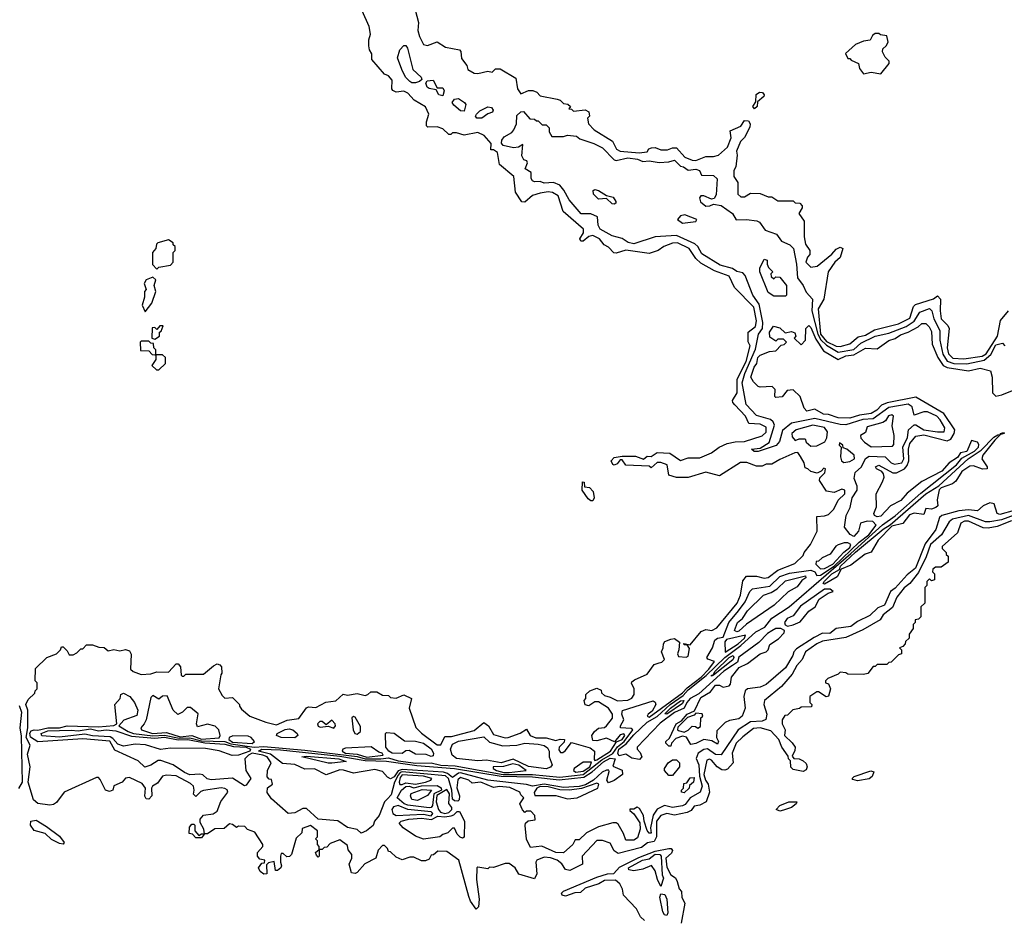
# Model space of a CAD drawing. Extents: x 2737310 to 2869991, y 870230 to 1012730.
# Tile 412 of 479: x 2765301 to 2770359, y 980487 to 985100. Entities that reach past the tile are written whole.
import ezdxf

# ---------------------------------------------------------------- set-up
doc = ezdxf.new("R2010")
doc.units = 0

msp = doc.modelspace()

# ---------------------------------------------------------------- linework, layer by layer
at = {"layer": '0CON02XD'}
for points in [[(2767313.3, 985225), (2767348.8, 985085), (2767346.2, 985045), (2767354.1, 985014.1), (2767375, 984972.5), (2767395, 984967.5), (2767445, 984986.7), (2767488.3, 984958.3), (2767560, 984945), (2767566.4, 984936.4), (2767571.3, 984901.3), (2767597.5, 984865), (2767602.5, 984845), (2767635.9, 984825.9), (2767655, 984824.2), (2767705, 984836.2), (2767728.8, 984831.2), (2767745, 984847.5), (2767768.3, 984848.3), (2767849.3, 984799.3), (2767857.5, 984745), (2767875, 984720), (2767915, 984736.7), (2767937, 984737), (2767958.3, 984728.3), (2767975, 984710), (2768061.7, 984691.7), (2768077, 984687), (2768095, 984670), (2768117, 984667), (2768130, 984655), (2768121.7, 984641.7), (2768135, 984640), (2768145, 984630), (2768205, 984636.7), (2768225, 984627.5), (2768227.5, 984605), (2768217.5, 984595), (2768222.5, 984565), (2768252.5, 984535), (2768345.9, 984475.9), (2768366.7, 984435), (2768385.8, 984425.8), (2768483.6, 984416.4), (2768525, 984422.5), (2768533.6, 984436.4), (2768547, 984443), (2768565, 984443.3), (2768595, 984431.2), (2768628.3, 984431.7), (2768655, 984442.5), (2768675, 984442.5), (2768717.5, 984395), (2768755, 984378.8), (2768775, 984376.7), (2768825, 984397.5), (2768865, 984397.5), (2768890, 984405), (2768937.5, 984445), (2768956.1, 984493.9), (2768950.7, 984529.3), (2769005, 984553.3), (2769025, 984583.3), (2769045, 984580), (2769053.8, 984565), (2769051.7, 984548.3), (2769024.2, 984495.8), (2769003.8, 984475), (2768983.3, 984425), (2768986.7, 984405), (2768980, 984345), (2768970, 984325), (2768970, 984295), (2768990, 984265), (2768990, 984205), (2769005, 984190), (2769025, 984190), (2769055, 984210), (2769105, 984207.5), (2769145, 984190), (2769165, 984190), (2769195, 984170), (2769275, 984170), (2769285, 984160), (2769308.3, 984158.3), (2769320, 984145), (2769320, 984135), (2769302.5, 984105), (2769330, 984065), (2769330, 983985), (2769338.3, 983948.3), (2769360, 983915), (2769360, 983895), (2769348.3, 983881.7), (2769340, 983855), (2769365, 983830), (2769397.5, 983835), (2769473, 983897), (2769495, 983922.5), (2769515, 983932.5), (2769530, 983925), (2769515, 983880), (2769487.5, 983855), (2769453.3, 983805), (2769431.2, 983665), (2769402.5, 983615), (2769414.7, 983485), (2769445, 983447.3), (2769495, 983424.3), (2769515, 983422.5), (2769565, 983436.2), (2769608.8, 983471.2), (2769645, 983480.8), (2769692.7, 983507.3), (2769815, 983539.2), (2769872.7, 983567.3), (2769892.9, 983627.1), (2769902.5, 983637.5), (2769995, 983666.2), (2770015, 983682.5), (2770031.2, 983665), (2770028.8, 983605), (2770034, 983565), (2770069.5, 983529.5), (2770076.2, 983515), (2770065.8, 983415), (2770071.4, 983385), (2770095, 983363.1), (2770150.6, 983359.4), (2770245, 983371.9), (2770265, 983384.2), (2770324.5, 983475.5), (2770338.6, 983555), (2770380, 983605)], [(2766686.7, 980803.3), (2766673, 980803), (2766655, 980820), (2766645, 980820), (2766640, 980805), (2766640, 980775), (2766646.7, 980756.7), (2766642.5, 980745), (2766625, 980732.5), (2766615, 980732.5), (2766608.3, 980778.3), (2766578.3, 980771.7), (2766568.3, 980761.7), (2766570, 980715), (2766555, 980712.5), (2766537, 980727), (2766527.5, 980745), (2766545, 980770), (2766558.3, 980771.7), (2766560, 980785), (2766535, 980790), (2766522.5, 980805), (2766522.5, 980825), (2766550, 980855), (2766550, 980865), (2766508.3, 980928.3), (2766471.7, 980941.7), (2766458.3, 980958.3), (2766425, 980960), (2766415, 980952.5), (2766395, 980967.5), (2766378.3, 980971.7), (2766351.7, 980948.3), (2766303.3, 980946.7), (2766265, 980920), (2766250, 980920), (2766235, 980900), (2766205, 980900), (2766188.3, 980918.3), (2766171.7, 980921.7), (2766172.5, 980955), (2766185, 980970), (2766195, 980970), (2766200, 980965), (2766200, 980935), (2766221.7, 980911.7), (2766235, 980920), (2766250, 980920), (2766247.5, 980945), (2766228.3, 980978.3), (2766227.5, 980995), (2766245, 981016.7), (2766295, 981023.3), (2766315, 981037.5), (2766334, 981086), (2766370, 981135), (2766366.4, 981146.4), (2766355, 981153.3), (2766336.1, 981156.1), (2766245, 981143.3), (2766231.7, 981138.3), (2766205, 981112.5), (2766193.6, 981123.6), (2766197.5, 981145), (2766193.3, 981165), (2766178.8, 981178.8), (2766105, 981217.5), (2766055, 981222), (2766033.9, 981216.1), (2766009.3, 981180.7), (2765982.5, 981165), (2765977.5, 981155), (2765980, 981115), (2765965, 981097.5), (2765950, 981100), (2765943, 981113), (2765947.5, 981155), (2765929.5, 981179.5), (2765865, 981208.8), (2765845, 981206.7), (2765826.7, 981185), (2765783.9, 981166.1), (2765780, 981145), (2765761.7, 981138.3), (2765742.5, 981145), (2765715, 981200), (2765705, 981210), (2765695, 981210), (2765530, 981135), (2765489.3, 981080.7), (2765475, 981071.2), (2765455, 981068), (2765395, 981076.7), (2765371.1, 981095), (2765344.1, 981185.9), (2765354.3, 981264.3), (2765340.7, 981329.3), (2765354.2, 981375), (2765334.2, 981415), (2765342.5, 981465), (2765343.3, 981555), (2765333.3, 981585), (2765345, 981610), (2765378.3, 981641.7), (2765380, 981655), (2765390, 981665), (2765390, 981695), (2765380, 981705), (2765381.7, 981768.3), (2765440, 981825), (2765490, 981845), (2765510, 981865), (2765515, 981880), (2765525, 981880), (2765545, 981860), (2765555, 981840), (2765575, 981840), (2765595, 981850), (2765615, 981870), (2765625, 981870), (2765645, 981890), (2765675, 981890), (2765708.3, 981878.3), (2765735, 981876.7), (2765755, 981860), (2765785, 981867.5), (2765815, 981860), (2765845, 981867.5), (2765865, 981860), (2765873, 981843), (2765870, 981765), (2765883.3, 981753.3), (2765925, 981737.5), (2765975, 981742.5), (2766005, 981752.5), (2766065, 981750), (2766105, 981792.5), (2766115, 981792.5), (2766127, 981777), (2766130, 981735), (2766135, 981730), (2766145, 981730), (2766155, 981740), (2766245, 981740), (2766296.4, 981783.6), (2766315, 981792.5), (2766328.3, 981788.3), (2766337, 981777), (2766340, 981745), (2766333.9, 981736.1), (2766322.5, 981665), (2766340.7, 981630.7), (2766355, 981617.5), (2766395, 981620), (2766430, 981585), (2766430, 981575), (2766440.7, 981560.7), (2766482.5, 981525), (2766565, 981493.3), (2766620.7, 981480.7), (2766675, 981503.3), (2766735, 981512.5), (2766775, 981567.5), (2766785, 981572.5), (2766821.7, 981568.3), (2766873.6, 981596.4), (2766925, 981603.3), (2766963, 981637), (2766985, 981632.5), (2767035, 981640), (2767075, 981630), (2767090, 981635), (2767105, 981650), (2767135, 981650), (2767165, 981632.5), (2767195, 981630), (2767205, 981620), (2767235, 981617.5), (2767275, 981633.3), (2767313.3, 981615), (2767301.2, 981565), (2767336.4, 981466.4), (2767365, 981436.7), (2767445, 981376.7), (2767465, 981377.5), (2767485, 981420), (2767519.2, 981420.8), (2767635, 981450), (2767685, 981492.5), (2767710, 981475), (2767735, 981430), (2767795, 981413.8), (2767810, 981415), (2767872.5, 981437.5), (2767905, 981457.5), (2767922.5, 981425), (2767953, 981413), (2768005, 981413.8), (2768055, 981400), (2768077, 981407), (2768100, 981405), (2768098.3, 981391.7), (2768072.5, 981365), (2768070.7, 981350.7), (2768078.3, 981338.3), (2768091.7, 981338.3), (2768103, 981347), (2768135, 981390), (2768231.7, 981361.7), (2768253.3, 981345), (2768252, 981302), (2768255, 981297.5), (2768265, 981300.8), (2768335.8, 981344.2), (2768367.5, 981392.5), (2768395, 981404.5), (2768409.2, 981425), (2768403.9, 981433.9), (2768385, 981428.6), (2768356.7, 981393.3), (2768315, 981411.2), (2768265, 981397.5), (2768245, 981400), (2768240, 981425), (2768253.6, 981446.4), (2768275, 981462.5), (2768305, 981466.7), (2768315.9, 981474.1), (2768346.1, 981513.9), (2768346.7, 981535), (2768325.9, 981565.9), (2768275, 981597.5), (2768255, 981597.5), (2768225, 981577.5), (2768205, 981582.5), (2768200, 981605), (2768210, 981615), (2768210, 981635), (2768230, 981655), (2768265, 981667.5), (2768288.3, 981658.3), (2768290, 981645), (2768305, 981630), (2768335, 981622.5), (2768372.3, 981602.3), (2768425, 981606.7), (2768445, 981617.5), (2768456.7, 981635), (2768457.5, 981665), (2768443, 981693), (2768445, 981700), (2768458.3, 981711.7), (2768525, 981740), (2768560.7, 981789.3), (2768585, 981797.5), (2768598.8, 981801.2), (2768612.5, 981815), (2768597.5, 981855), (2768606.7, 981875), (2768607.5, 981895), (2768615, 981907.5), (2768645, 981920), (2768665, 981922.5), (2768690, 981905), (2768687.5, 981865), (2768680, 981845), (2768685, 981830), (2768725, 981826.7), (2768735, 981832.5), (2768741.7, 981871.7), (2768730, 981890), (2768715, 981890), (2768711.7, 981898.3), (2768745, 981890), (2768801.7, 981958.3), (2768825, 981970), (2768856, 981964), (2768881.7, 981978.3), (2768985.8, 982105), (2769004.1, 982145.9), (2769015, 982220), (2769035, 982242.5), (2769085, 982242.5), (2769125, 982233.3), (2769145, 982236.7), (2769195, 982273.8), (2769282.5, 982307.5), (2769325, 982350), (2769330, 982365), (2769362.5, 982405), (2769397.5, 982475), (2769395, 982550), (2769435, 982552.5), (2769455, 982560), (2769483, 982587), (2769505, 982632.5), (2769538.8, 982665), (2769540, 982685), (2769525, 982690), (2769485, 982673.3), (2769445, 982680), (2769410, 982735), (2769411.7, 982748.3), (2769436.7, 982773.3), (2769440, 982795), (2769431.7, 982798.3), (2769418.3, 982781.7), (2769397.5, 982772.5), (2769365, 982780), (2769350, 982795), (2769335, 982800), (2769330, 982825), (2769311.7, 982858.3), (2769298.3, 982878.3), (2769283, 982877), (2769205, 982842.5), (2769165, 982817.5), (2769135, 982817.5), (2769115, 982807.5), (2769085, 982807.5), (2769036.1, 982826.1), (2769003.6, 982826.4), (2768895, 982757.5), (2768825, 982776.7), (2768735, 982750), (2768675, 982750), (2768635, 982762.5), (2768627.5, 982815), (2768595, 982827.5), (2768575, 982827.5), (2768545, 982800), (2768535, 982807.5), (2768415, 982813.3), (2768395, 982840), (2768385, 982840), (2768370.7, 982819.3), (2768355, 982813.3), (2768347, 982817), (2768340, 982835), (2768355, 982852.5), (2768395, 982860), (2768465, 982860), (2768505, 982843.3), (2768525, 982860), (2768545, 982857.5), (2768575, 982877.5), (2768640, 982875), (2768695, 982837.5), (2768735, 982850), (2768795, 982851.2), (2768855, 982876.2), (2768893.9, 982906.1), (2768935, 982923.8), (2768976.4, 982933.6), (2769025, 982933.8), (2769115, 982963.8), (2769135, 982982.5), (2769135, 983007.5), (2769105, 983023.3), (2769047, 983027), (2769030, 983065), (2768975, 983123.3), (2768963.9, 983133.9), (2768962.5, 983145), (2768986.2, 983185), (2768985.8, 983255), (2769032.5, 983345), (2769052.5, 983425), (2769043, 983447), (2769042.5, 983495), (2769081.2, 983525), (2769085.8, 983554.2), (2769072, 983625), (2768972.5, 983725), (2768945, 983782.5), (2768870.5, 983810.5), (2768799.3, 983849.3), (2768774, 983874), (2768740, 983925), (2768680, 983955), (2768655, 983953.3), (2768610, 983935), (2768580, 983915), (2768535, 983900), (2768415, 983916), (2768365, 983901.2), (2768353.8, 983903.8), (2768325, 983932.5), (2768303.6, 983943.6), (2768280, 983975), (2768245, 983992.5), (2768225, 983987.5), (2768195, 983962.5), (2768183, 983963), (2768177.5, 983975), (2768197.5, 984005), (2768197.5, 984025), (2768092.5, 984115), (2768066.2, 984195), (2768037.5, 984212.5), (2768015, 984216.2), (2767975, 984210), (2767935, 984196.7), (2767895, 984162.5), (2767880, 984165), (2767847.5, 984215), (2767840, 984295), (2767765.9, 984355.9), (2767755, 984417.5), (2767735, 984432.5), (2767721.7, 984431.7), (2767722.5, 984465), (2767686.1, 984506.1), (2767655, 984521.2), (2767585, 984507.5), (2767545, 984520), (2767525, 984520), (2767515, 984510), (2767505, 984510), (2767475, 984540), (2767445, 984550), (2767398.3, 984548.3), (2767390, 984555), (2767390, 984575), (2767402.5, 984615), (2767385, 984652.5), (2767326.7, 984686.7), (2767295, 984722.5), (2767275, 984732.5), (2767235, 984727.5), (2767217, 984737), (2767212.5, 984745), (2767215, 984790), (2767195, 984812.5), (2767175, 984820), (2767110, 984895), (2767110, 984925), (2767097.5, 984945), (2767093.8, 984965), (2767094, 984996), (2767102.5, 985025), (2767096.7, 985065), (2767060, 985145)], [(2769725, 984822.5), (2769767.5, 984875), (2769767, 984887), (2769747, 984907), (2769732.5, 984935), (2769735, 984950), (2769752.5, 984965), (2769762.5, 984985), (2769755, 985017.5), (2769723, 985023), (2769715, 985030), (2769695, 985030), (2769681.7, 985018.3), (2769670, 984995), (2769635, 984990), (2769595, 984972.5), (2769543, 984927), (2769555, 984900), (2769565, 984900), (2769571.7, 984891.7), (2769610, 984875), (2769615, 984850), (2769635, 984822.5), (2769675, 984831.2), (2769725, 984822.5)], [(2767335, 984776.2), (2767315, 984776.7), (2767305, 984783.3), (2767283.3, 984805), (2767263.3, 984845), (2767241.2, 984905), (2767254.3, 984945.7), (2767275, 984967.5), (2767285, 984967.5), (2767293.9, 984953.9), (2767320, 984845), (2767363.3, 984805), (2767366.2, 984793.8), (2767355, 984783.3), (2767335, 984776.2)], [(2767475, 984710), (2767454.1, 984714.1), (2767440, 984740), (2767405, 984746), (2767394.3, 984754.3), (2767388, 984775), (2767394.1, 984785.9), (2767425, 984790), (2767445, 984750), (2767475, 984750), (2767482, 984735), (2767475, 984710)], [(2767585, 984630), (2767565, 984632.5), (2767530.7, 984660.7), (2767522.5, 984675), (2767535, 984692.5), (2767555.8, 984695.8), (2767586.7, 984675), (2767593.3, 984665), (2767585, 984630)], [(2769075, 984642.5), (2769067.5, 984655), (2769081.7, 984678.3), (2769084.1, 984715.9), (2769101.4, 984728.6), (2769116.8, 984726.8), (2769126, 984715), (2769123.8, 984705), (2769091.7, 984678.3), (2769090, 984655), (2769075, 984642.5)], [(2767675, 984593.8), (2767650, 984595), (2767642.5, 984605), (2767647.5, 984615), (2767665, 984632.5), (2767705, 984652.5), (2767725, 984650), (2767732.5, 984635), (2767730, 984625), (2767705, 984617.5), (2767675, 984593.8)], [(2768994, 982065), (2769028.3, 982111.7), (2769051.2, 982165), (2769065, 982178.8), (2769155, 982192), (2769205, 982241.4), (2769255, 982259.4), (2769365, 982274.4), (2769386.2, 982266.2), (2769396.1, 982246.1), (2769415, 982248.1), (2769484.5, 982295), (2769612.5, 982417.5), (2769663.3, 982455), (2769700, 982505), (2769684.1, 982524.1), (2769653.8, 982526.2), (2769620, 982515), (2769610, 982475), (2769585, 982447.5), (2769567, 982457), (2769537.5, 982495), (2769546.7, 982555), (2769567.5, 982595), (2769577.5, 982645), (2769602.5, 982685), (2769602.5, 982705), (2769587.5, 982745), (2769593.3, 982775), (2769626, 982804), (2769645, 982846.7), (2769665, 982860), (2769746.4, 982856.4), (2769777.5, 982825), (2769795, 982818.8), (2769832.5, 982825), (2769842, 982845), (2769837.5, 982905), (2769862, 982955), (2769866.7, 982995), (2769895, 983020), (2769905, 983020), (2769945, 982994.3), (2770016.4, 982983.6), (2770050, 982985), (2770052.5, 983005), (2770030, 983045), (2770012.5, 983065), (2769965, 983087.1), (2769945, 983087.5), (2769895, 983070), (2769885, 983112.5), (2769865, 983125.8), (2769765, 983109.4), (2769685, 983051.4), (2769632.6, 983047.4), (2769545, 983020.8), (2769515, 983022), (2769385, 983052.9), (2769265, 983028.8), (2769219.5, 982990.5), (2769203.3, 982935), (2769186.1, 982913.9), (2769095, 982883.3), (2769073.6, 982883.6), (2769060, 982895), (2769105, 982900), (2769151.2, 982928.8), (2769177.7, 983017.7), (2769171.2, 983035), (2769157, 983047), (2769085, 983068.8), (2769033.3, 983125), (2769011.4, 983235), (2769026.3, 983283.7), (2769081.3, 983408.7), (2769096.2, 983485), (2769116, 983515), (2769119.2, 983545), (2769098.8, 983638.8), (2769066.2, 983685), (2769027, 983787), (2769015, 983800), (2768985, 983806.7), (2768962.3, 983822.3), (2768899.1, 983839.1), (2768805, 983898), (2768784, 983935), (2768768.7, 983948.7), (2768675, 983992), (2768565, 983986), (2768455, 983948.8), (2768426.4, 983956.4), (2768395, 983977.5), (2768345, 983990), (2768283.3, 984025), (2768273.3, 984045), (2768268.3, 984088.3), (2768235, 984102.5), (2768185, 984102.5), (2768123.3, 984175), (2768096.7, 984225), (2768075, 984250), (2768043.6, 984263.6), (2767995, 984261.2), (2767975, 984270), (2767945, 984267.5), (2767935, 984272.5), (2767927.5, 984285), (2767927.5, 984315), (2767897.5, 984335), (2767910, 984365), (2767906, 984376), (2767890.7, 984380.7), (2767880.7, 984400.7), (2767885, 984460), (2767864, 984446), (2767837.7, 984442.3), (2767785, 984454), (2767775.9, 984465.9), (2767778.3, 984481.7), (2767790.5, 984499.5), (2767828.3, 984521.7), (2767840, 984535), (2767852.5, 984565), (2767855, 984607.5), (2767875, 984626.7), (2767889.3, 984629.3), (2767921.7, 984591.7), (2767945, 984590), (2767955, 984580), (2767965, 984580), (2767985, 984560), (2768005, 984560), (2768020, 984545), (2768020, 984525), (2768035, 984500), (2768095, 984500), (2768115, 984507.5), (2768161.7, 984501.7), (2768178.3, 984488.3), (2768250, 984465), (2768295, 984442.5), (2768355, 984380), (2768365, 984376.7), (2768425, 984390), (2768474.1, 984384.1), (2768501.7, 984371.7), (2768535, 984376), (2768585, 984367.5), (2768635, 984370), (2768665, 984378.8), (2768695, 984347.5), (2768710, 984345), (2768735, 984327.5), (2768775, 984333.3), (2768792.5, 984325), (2768802.5, 984302.5), (2768865, 984300), (2768883, 984283), (2768879.4, 984200.6), (2768868, 984182), (2768855, 984178.8), (2768815, 984196.2), (2768800, 984195), (2768792.5, 984185), (2768797.5, 984165), (2768825, 984143.3), (2768846.1, 984143.9), (2768865, 984152.5), (2768905, 984146.7), (2768962.5, 984105), (2768981.7, 984071.7), (2769033.9, 984073.9), (2769087.5, 984067.5), (2769100.5, 984060.5), (2769129.5, 984019.5), (2769188.3, 983998.3), (2769215, 983962.5), (2769257.5, 983945), (2769275.7, 983925.7), (2769290.8, 983845), (2769296.2, 983775), (2769325.7, 983735.7), (2769341.7, 983701.7), (2769373.3, 983665), (2769370, 983605), (2769400.8, 983485), (2769416.6, 983456.6), (2769445, 983428.5), (2769505, 983392.5), (2769585, 983407.1), (2769621.3, 983438.7), (2769695, 983475.8), (2769765, 983490.8), (2769854.5, 983525.5), (2769895, 983552.5), (2769925, 983598.8), (2769975, 983616.7), (2769985.9, 983605.9), (2769996, 983565), (2770028, 983505), (2770028, 983455), (2770042.4, 983382.4), (2770065, 983347.5), (2770100, 983335), (2770167, 983333), (2770255, 983351.4), (2770289.1, 983380.9), (2770315, 983431.4), (2770350, 983440), (2770361.2, 983425)], [(2768355, 984153.3), (2768344.2, 984154.2), (2768315, 984182.5), (2768275, 984178.8), (2768248.8, 984205), (2768246.4, 984223.6), (2768255, 984228.8), (2768275, 984223.8), (2768315, 984197.5), (2768348.8, 984188.8), (2768363, 984167), (2768362.5, 984157.5), (2768355, 984153.3)], [(2768706.1, 984056.1), (2768775, 984063.8), (2768780, 984075), (2768717.7, 984097.7), (2768695, 984093.3), (2768680, 984075), (2768706.1, 984056.1)], [(2766005, 983820), (2766015, 983830), (2766075, 983840), (2766090, 983855), (2766090, 983905), (2766100, 983915), (2766100, 983935), (2766090, 983945), (2766090, 983955), (2766065, 983970), (2766010, 983955), (2766003, 983947), (2766000, 983925), (2765982.5, 983905), (2765983, 983843), (2766005, 983820)], [(2769235, 983680), (2769175, 983680), (2769145, 983700), (2769103.3, 983805), (2769103.3, 983825), (2769125, 983870), (2769140, 983865), (2769140, 983845), (2769148.3, 983828.3), (2769170, 983805), (2769160, 983795), (2769161.7, 983781.7), (2769175, 983770), (2769185, 983780), (2769205, 983777.5), (2769240, 983735), (2769240, 983685), (2769235, 983680)], [(2765945, 983600), (2765980, 983645), (2766000, 983705), (2765992.5, 983735), (2766000, 983765), (2765985, 983777.5), (2765950, 983765), (2765940, 983745), (2765950, 983715), (2765942.5, 983705), (2765942.5, 983675), (2765930, 983635), (2765945, 983600)], [(2765995, 983460), (2766020, 983475), (2766020, 983495), (2766028.3, 983501.7), (2766038.3, 983528.3), (2766021.7, 983528.3), (2766005, 983510), (2765995, 983520), (2765981.7, 983518.3), (2765980, 983465), (2765995, 983460)], [(2768485, 981302.5), (2768445, 981308), (2768415, 981330), (2768381.2, 981321.2), (2768373, 981333), (2768378.6, 981355), (2768417, 981383), (2768455, 981428.9), (2768525, 981493.5), (2768575, 981522.2), (2768642.2, 981585), (2768709, 981631), (2768735, 981659.2), (2768827.5, 981732.5), (2768924, 981826), (2769005, 981886.4), (2769083.2, 981956.8), (2769127.9, 981982.1), (2769165, 982027.3), (2769253.3, 982085), (2769570.4, 982359.6), (2769733.9, 982506.1), (2769797.8, 982552.2), (2769930.7, 982669.3), (2770112.5, 982815), (2770140.9, 982849.1), (2770205, 982885.6), (2770225.6, 982905), (2770228.6, 982918.6), (2770220.8, 982930.8), (2770190.8, 982939.2), (2770166.2, 982883.8), (2770134.4, 982875.6), (2770117.5, 982852.5), (2770076.2, 982825), (2770037.5, 982782.5), (2769935, 982730), (2769860.6, 982669.4), (2769827.9, 982632.1), (2769775, 982604.2), (2769725, 982550.8), (2769705, 982548), (2769691.2, 982555), (2769688.8, 982565), (2769701.7, 982598.3), (2769701.2, 982665), (2769733.1, 982726.9), (2769741.7, 982751.7), (2769738, 982768), (2769730, 982780), (2769702.5, 982795), (2769697.5, 982805), (2769715, 982812.5), (2769786.4, 982773.6), (2769805, 982773.8), (2769845.6, 982794.4), (2769859.5, 982810.5), (2769868.6, 982835), (2769865.8, 982895), (2769873.9, 982923.9), (2769905, 982962), (2769945, 982968.6), (2770065, 982937.5), (2770084.2, 982945.8), (2770102, 982975), (2770104, 982995), (2770048.3, 983078.3), (2769905, 983162), (2769756.9, 983133.1), (2769728.6, 983121.4), (2769703.3, 983095), (2769675, 983078), (2769615, 983070), (2769565, 983054.2), (2769505, 983056.2), (2769455, 983073.3), (2769430, 983075), (2769385, 983100), (2769345, 983090), (2769330, 983105), (2769310, 983165), (2769275, 983200), (2769243, 983197), (2769217, 983163), (2769185, 983160), (2769180, 983165), (2769181.7, 983201.7), (2769167, 983217), (2769105, 983213.3), (2769095, 983217.5), (2769070.7, 983240.7), (2769057.5, 983265), (2769074.2, 983315.8), (2769087.5, 983335), (2769093.3, 983365), (2769105, 983377.5), (2769153, 983397), (2769185, 983400), (2769211.7, 983428.3), (2769228.3, 983431.7), (2769240, 983445), (2769225, 983460), (2769195, 983460), (2769185, 983450), (2769155, 983470), (2769153.3, 983495), (2769173, 983527), (2769205, 983517.5), (2769233, 983493), (2769265, 983500), (2769283, 983493), (2769287.5, 983475), (2769280, 983465), (2769315, 983430), (2769337.5, 983455), (2769340, 983515), (2769355, 983530), (2769365, 983520), (2769390, 983460), (2769430.7, 983400.7), (2769505, 983356.2), (2769545, 983374), (2769585, 983379.2), (2769645, 983413.8), (2769705, 983410), (2769765, 983453.3), (2769797.3, 983462.7), (2769825, 983482), (2769864.3, 983495.7), (2769917, 983523), (2769935, 983540), (2769955, 983540), (2769973, 983523), (2769985, 983500), (2769988.8, 983435), (2770018, 983365), (2770044.5, 983324.5), (2770065, 983314.3), (2770175, 983298), (2770235, 983311.2), (2770287, 983297), (2770296.7, 983265), (2770297.5, 983185), (2770315, 983167.5), (2770346.2, 983173.8), (2770435, 983210)], [(2766000, 983380), (2766000, 983405), (2765990, 983415), (2765988.3, 983438.3), (2765975, 983440), (2765965, 983450), (2765925, 983450), (2765920, 983445), (2765921.7, 983401.7), (2765965, 983400), (2765981.7, 983381.7), (2765995, 983380), (2766000, 983380)], [(2766015, 983302.5), (2766050, 983335), (2766050, 983365), (2766035, 983380), (2766000, 983380), (2766000, 983355), (2765980, 983325), (2766003, 983303), (2766015, 983302.5)], [(2769675, 982906.7), (2769785, 982910), (2769791.7, 982918.3), (2769793.3, 982965), (2769782.5, 983015), (2769790, 983065), (2769781.7, 983071.7), (2769764.1, 983065.9), (2769749.3, 983040.7), (2769735, 983032.5), (2769655, 983010), (2769645, 982980), (2769620, 982965), (2769621.7, 982951.7), (2769640.7, 982930.7), (2769675, 982906.7)], [(2769365, 982910), (2769395, 982912.5), (2769436.4, 982933.6), (2769447, 982953), (2769450, 982985), (2769435.9, 983005.9), (2769375, 983018), (2769290, 982995), (2769267.5, 982975), (2769268.3, 982958.3), (2769285, 982940), (2769305, 982947.5), (2769335, 982947.5), (2769341.7, 982931.7), (2769365, 982910)], [(2769435, 982202.9), (2769427.5, 982205), (2769435, 982218), (2769472.5, 982255), (2769512.5, 982277.5), (2769518, 982295), (2769595, 982366.4), (2769736.2, 982485), (2769772.5, 982507.5), (2769956, 982665), (2770022.3, 982707.7), (2770172.5, 982845), (2770240, 982890), (2770305, 982956.2), (2770325, 982968.8), (2770340, 982970), (2770340, 982975), (2770355, 982980), (2770357.5, 982975), (2770340, 982970), (2770309.3, 982940.7), (2770248, 982865), (2770243.8, 982845), (2770270, 982805), (2770270, 982795), (2770247, 982793), (2770200.3, 982810.3), (2770181.3, 982808.7), (2770140, 982780), (2770109.1, 982730.9), (2770093, 982717), (2770033.6, 982696.4), (2770023.9, 982686.1), (2770013.8, 982635), (2770016.7, 982605), (2770007.5, 982595), (2769985, 982586.7), (2769955, 982590), (2769945, 982560), (2769895, 982566), (2769872.1, 982557.9), (2769837.1, 982512.9), (2769780.8, 982499.2), (2769711.4, 982428.6), (2769674.2, 982365.8), (2769644.5, 982355.5), (2769571.2, 982298.8), (2769520.5, 982279.5), (2769499.5, 982240.5), (2769435, 982202.9)], [(2769535, 982827.5), (2769565, 982832.5), (2769590, 982845), (2769587.5, 982865), (2769550, 982895), (2769531.7, 982901.7), (2769530, 982915), (2769511.7, 982928.3), (2769510, 982915), (2769520, 982905), (2769517.5, 982855), (2769522.5, 982835), (2769535, 982827.5)], [(2768245, 982630), (2768235, 982630), (2768220.7, 982640.7), (2768190, 982685), (2768191.7, 982728.3), (2768200, 982725), (2768201.7, 982701.7), (2768227.5, 982697.5), (2768247, 982677), (2768252.5, 982645), (2768245, 982630)], [(2770409.1, 982580.9), (2770335, 982560), (2770322.5, 982565), (2770307.5, 982615), (2770285, 982620), (2770250, 982605), (2770221.7, 982578.3), (2770175, 982584.2), (2770125, 982578), (2770037.5, 982555), (2770026.2, 982543.8), (2770006.6, 982483.4), (2769951.7, 982408.3), (2769902, 982285), (2769860, 982250), (2769798.3, 982181.7), (2769773.3, 982165), (2769743.3, 982095), (2769709.5, 982080.5), (2769668.3, 982041.7), (2769605, 982010), (2769570, 981985), (2769495, 981973.8), (2769461.7, 981948.3), (2769425, 981950), (2769381.7, 981928.3), (2769290.7, 981869.3), (2769277.5, 981855), (2769272.5, 981835), (2769235, 981772.5), (2769135, 981686.7), (2769105, 981673.8), (2769040, 981665), (2769027.5, 981655), (2769020, 981625), (2769027.5, 981565), (2769012.5, 981525), (2768995, 981510), (2768947, 981503), (2768925, 981492.5), (2768881.7, 981448.3), (2768880, 981415), (2768890, 981395), (2768885, 981380), (2768857, 981397), (2768815, 981403.8), (2768775, 981383.3), (2768748.3, 981378.3), (2768726.4, 981416.4), (2768705, 981422.5), (2768670.7, 981409.3), (2768650, 981385), (2768645, 981370), (2768635, 981370), (2768620, 981385), (2768620, 981395), (2768638.3, 981411.7), (2768673.3, 981485), (2768700, 981500), (2768730, 981535), (2768767.5, 981552.5), (2768800, 981620), (2768850.3, 981649.7), (2768875, 981683.3), (2768895, 981683.3), (2768915, 981672.5), (2768945, 981680), (2768951.7, 981688.3), (2768957.5, 981725), (2768997.5, 981775), (2769040, 981795), (2769105, 981843.8), (2769136.1, 981853.9), (2769145.9, 981864.1), (2769155, 981892.5), (2769199.3, 981920.7), (2769228.3, 981951.7), (2769230, 981965), (2769210, 981975), (2769185, 981974.2), (2769165, 981963.1), (2769142, 981948), (2769098, 981902), (2768995, 981828), (2768988.8, 981801.2), (2768962, 981785), (2768918.6, 981755), (2768790.3, 981639.7), (2768745, 981614.5), (2768727.9, 981595), (2768714.4, 981565.6), (2768665, 981543.6), (2768591.3, 981488.7), (2768473.3, 981365), (2768473.3, 981355), (2768488.3, 981338.3), (2768497.5, 981315), (2768485, 981302.5)], [(2770455, 982573.1), (2770345, 982532.5), (2770285, 982521.4), (2770262.1, 982522.1), (2770174.3, 982554.3), (2770092.5, 982535), (2770075, 982522.5), (2770036.7, 982455), (2769979.2, 982405), (2769956.8, 982343.2), (2769917.2, 982262.8), (2769874.2, 982205.8), (2769845, 982183.8), (2769806.2, 982135), (2769785, 982082.5), (2769736.1, 982043.9), (2769721.7, 982018.3), (2769632.7, 981967.3), (2769545, 981928.8), (2769425, 981910), (2769395, 981896), (2769336.7, 981855), (2769320, 981815), (2769293.8, 981785), (2769269.4, 981740.6), (2769213.9, 981676.1), (2769127.5, 981605), (2769123.3, 981585), (2769138.8, 981535), (2769133, 981507), (2769115, 981498.8), (2769055, 981496), (2768992.5, 981455), (2768904, 981326), (2768875, 981328), (2768833.9, 981356.1), (2768815, 981353.8), (2768785.9, 981334.1), (2768776.4, 981306.4), (2768790, 981275), (2768793, 981217), (2768807.5, 981165), (2768795.7, 981134.3), (2768745.7, 981104.3), (2768718.6, 981071.4), (2768705.7, 981064.3), (2768655, 981055.7), (2768613.9, 981066.1), (2768575, 981046.7), (2768554.2, 981015.8), (2768541.7, 980951.7), (2768545, 980923.3), (2768535, 980923.8), (2768525, 980937.5), (2768508, 980985), (2768506.2, 981015), (2768485, 981051.2), (2768473.3, 981056.7), (2768455, 981047.5), (2768435, 981047.5), (2768435, 981040), (2768455, 981022.5), (2768486.1, 980976.1), (2768488, 980945), (2768475, 980900), (2768455, 980887.5), (2768415, 980887.5), (2768402, 980922), (2768375, 980970), (2768365, 980977.5), (2768347, 980977), (2768274.4, 980955.6), (2768212.5, 980925), (2768175, 980890), (2768155, 980890), (2768142.5, 980865), (2768095, 980823.3), (2768055, 980824), (2767983, 980857), (2767925, 980850), (2767903.6, 980893.6), (2767897, 980963), (2767900, 980975), (2767913, 980987), (2767948.3, 980991.7), (2767947.5, 981015), (2767927, 981037), (2767905, 981037.5), (2767895, 981030), (2767883, 981043), (2767870, 981075), (2767890, 981105), (2767875, 981120), (2767870, 981135), (2767818.3, 981158.3), (2767765, 981162.5), (2767735, 981157.5), (2767670, 981185), (2767625, 981180), (2767607.5, 981195), (2767565, 981210), (2767551.7, 981198.3), (2767546.1, 981156.1), (2767560.8, 981115), (2767558.8, 981095), (2767551.2, 981088.8), (2767535, 981090), (2767525, 981098.8), (2767520, 981145), (2767503.5, 981205), (2767488.8, 981218.8), (2767265, 981238.2), (2767254.8, 981235.2), (2767245, 981221.9), (2767226.7, 981185), (2767210, 981120), (2767190.6, 981099.4), (2767174.2, 981085), (2767147.5, 981015), (2767124.3, 980985.7), (2767116.4, 980963.6), (2767083.3, 980935), (2767055, 980923.8), (2767035, 980942.5), (2766985, 980953.3), (2766935, 980987.5), (2766835, 980996.2), (2766775, 981050), (2766755, 981050), (2766715, 981027.5), (2766680, 981025), (2766595, 981100), (2766572.7, 981132.7), (2766574, 981156), (2766600, 981175), (2766595, 981200), (2766581.7, 981201.7), (2766572.5, 981212.5), (2766573.3, 981245), (2766593.3, 981285), (2766572, 981315), (2766550, 981325), (2766495, 981333.8), (2766475.7, 981325), (2766458, 981305), (2766462.5, 981245), (2766487.5, 981205), (2766465, 981170), (2766455, 981167.5), (2766395, 981206.2), (2766285, 981197.5), (2766263.3, 981203.3), (2766242.5, 981222.5), (2766226.7, 981226.7), (2766175, 981224), (2766147.5, 981235), (2766090, 981275), (2766026.4, 981296.4), (2766013, 981297), (2765975, 981273.3), (2765943, 981263), (2765910, 981295), (2765789.2, 981349.2), (2765763.8, 981396.2), (2765625, 981407.5), (2765395, 981392.5), (2765357.1, 981417.1), (2765353.4, 981436.6), (2765360.8, 981449.2), (2765375, 981454.4), (2765395, 981453.1), (2765445, 981464.6), (2765505, 981464.6), (2765545, 981474.3), (2765705, 981470), (2765785, 981476.7), (2765800, 981485), (2765790, 981585), (2765817.5, 981615), (2765820, 981635), (2765835, 981642.5), (2765867.5, 981625), (2765890, 981595), (2765907.5, 981555), (2765903, 981527), (2765836.4, 981503.6), (2765810, 981475), (2765858.8, 981445), (2765885, 981435.5), (2765985, 981423.7), (2766045, 981426.9), (2766121, 981411), (2766175, 981413.2), (2766235, 981398.4), (2766355, 981394.7), (2766385, 981382.7), (2766505, 981366), (2766555, 981369.2), (2766765, 981350.3), (2767035, 981316.8), (2767075, 981305.7), (2767155.3, 981304.7), (2767195, 981310.6), (2767244.8, 981294.8), (2767336.4, 981283.6), (2767415, 981284.4), (2767465, 981273.3), (2767538.8, 981268.8), (2767785, 981225.2), (2767935, 981224.1), (2768075, 981210.7), (2768195.2, 981224.8), (2768290.5, 981299.5), (2768347.1, 981332.9), (2768372.6, 981367.4), (2768405.7, 981394.3), (2768450, 981455), (2768441.7, 981461.7), (2768387.5, 981465), (2768386.7, 981475), (2768403.8, 981505), (2768393.8, 981535), (2768396.7, 981553.3), (2768555, 981603.3), (2768565, 981596.7), (2768568, 981585), (2768550.7, 981549.3), (2768528.8, 981535), (2768523.9, 981523.9), (2768535, 981520), (2768705, 981644.5), (2768729.5, 981670.5), (2768801.2, 981725), (2768841.5, 981765), (2768870, 981805), (2768836.4, 981816.4), (2768830, 981825), (2768860, 981875), (2768872, 981915), (2768885, 981924), (2768915, 981930), (2768944.5, 982005.5), (2768994, 982065)], [(2770395, 982527.1), (2770321.7, 982498.3), (2770275, 982488.8), (2770250.8, 982490.8), (2770175, 982525.7), (2770155, 982525.7), (2770136.2, 982515), (2770117.5, 982465), (2770040, 982395), (2770040, 982385), (2770060, 982365), (2770060, 982355), (2770070, 982345), (2770070, 982315), (2770035, 982290), (2770005, 982290), (2769991.7, 982278.3), (2769990, 982265), (2770000, 982255), (2770000, 982225), (2769985, 982220), (2769975, 982230), (2769960, 982215), (2769960, 982195), (2769950, 982185), (2769950, 982105), (2769930, 982085), (2769930, 982035), (2769918.3, 982021.7), (2769901.7, 982018.3), (2769900, 982005), (2769890, 981995), (2769890, 981975), (2769870, 981945), (2769870, 981925), (2769851.7, 981908.3), (2769850, 981895), (2769838.3, 981881.7), (2769820, 981875), (2769830, 981865), (2769830, 981845), (2769815, 981840), (2769778.3, 981801.7), (2769765, 981800), (2769755, 981790), (2769705, 981790), (2769695, 981780), (2769685, 981780), (2769657, 981743), (2769635, 981737.5), (2769555, 981740), (2769545, 981747.5), (2769515, 981750), (2769505, 981740), (2769451.7, 981718.3), (2769440, 981705), (2769440, 981695), (2769455, 981690), (2769466.7, 981665), (2769455, 981627.5), (2769443, 981623), (2769405, 981650), (2769395, 981650), (2769360, 981625), (2769360, 981595), (2769370, 981585), (2769368.3, 981571.7), (2769315, 981570), (2769307, 981563), (2769273, 981557), (2769245, 981530), (2769231.7, 981528.3), (2769217.5, 981505), (2769217.5, 981485), (2769232.5, 981455), (2769230, 981425), (2769268.3, 981388.3), (2769283.8, 981365), (2769282.3, 981347.7), (2769268.3, 981318.3), (2769277.5, 981307.5), (2769305, 981306), (2769325.5, 981295.5), (2769340.9, 981280.9), (2769345.7, 981265), (2769340.3, 981249.7), (2769325, 981240), (2769275, 981250), (2769263, 981263), (2769260, 981295), (2769250, 981305), (2769248.3, 981318.3), (2769216.7, 981365), (2769200, 981405), (2769159.2, 981449.2), (2769105, 981464.3), (2769069.7, 981460.3), (2769015, 981418.8), (2768982, 981385), (2768960, 981335), (2768966.2, 981285), (2768937.3, 981252.7), (2768923.6, 981246.4), (2768908.3, 981248.3), (2768884.1, 981264.1), (2768855, 981298.8), (2768845, 981303.3), (2768830.7, 981299.3), (2768815.8, 981225), (2768824.3, 981195), (2768837.5, 981175), (2768844, 981135), (2768826.7, 981085), (2768795, 981067.5), (2768765, 981062.5), (2768749.5, 981040.5), (2768730.5, 981029.5), (2768665, 981016.2), (2768625, 981024), (2768595, 981013.8), (2768571.4, 980985), (2768571.9, 980905), (2768559.6, 980880.4), (2768525.7, 980874.3), (2768495, 980850), (2768375, 980820), (2768355, 980832.5), (2768335, 980872.5), (2768295, 980886.7), (2768265, 980886.2), (2768190, 980805), (2768192.5, 980765), (2768127.7, 980732.3), (2768105, 980737.5), (2768086.4, 980766.4), (2768062.5, 980785), (2768027.1, 980797.1), (2767995, 980800), (2767956.7, 980785), (2767952, 980775), (2767956.7, 980715), (2767945, 980690), (2767865, 980712.5), (2767846.4, 980746.4), (2767815, 980767.5), (2767795, 980767.5), (2767735, 980747.5), (2767715, 980750), (2767705, 980740), (2767655, 980750), (2767650, 980745), (2767646.7, 980685), (2767662, 980585), (2767658, 980545), (2767645, 980534.2), (2767616.7, 980575), (2767608.3, 980598.3), (2767557.5, 980785), (2767495, 980830), (2767448.3, 980831.7), (2767427, 980813), (2767415, 980810), (2767405, 980790), (2767385, 980782.5), (2767365, 980782.5), (2767325, 980800), (2767305, 980800), (2767265, 980787.5), (2767235, 980800), (2767205, 980827.5), (2767195, 980830), (2767190, 980845), (2767175, 980860), (2767165, 980860), (2767143, 980837), (2767130, 980795), (2767074, 980766), (2767035, 980722.5), (2767025, 980717.5), (2767005, 980720), (2766993.3, 980765), (2767006.7, 980795), (2767007.5, 980815), (2766988.3, 980838.3), (2766985, 980860), (2766945, 980890), (2766895, 980870), (2766878.3, 980851.7), (2766865, 980850), (2766855, 980840), (2766840, 980840), (2766840, 980805), (2766835, 980800), (2766825, 980810), (2766820, 980825), (2766840, 980840), (2766840, 980855), (2766830, 980865), (2766830, 980885), (2766820, 980895), (2766830, 980905), (2766830, 980935), (2766795, 980962.5), (2766751.7, 980948.3), (2766750, 980925), (2766721.7, 980898.3), (2766697.5, 980815), (2766686.7, 980803.3)], [(2769415, 982280), (2769435, 982281.9), (2769477.5, 982305), (2769533.6, 982366.4), (2769565, 982390), (2769571.2, 982405), (2769555, 982414), (2769535.9, 982414.1), (2769506, 982404), (2769493.3, 982396.7), (2769465, 982356.7), (2769423, 982337), (2769405, 982320), (2769391.7, 982318.3), (2769390, 982305), (2769415, 982280)], [(2768985, 981957.5), (2768972.5, 981965), (2768987.5, 982005), (2769013.9, 982026.1), (2769040, 982065), (2769122.5, 982145), (2769161.4, 982158.6), (2769192.5, 982177.5), (2769235, 982220), (2769337.5, 982245), (2769340, 982235), (2769318.8, 982221.2), (2769295, 982188.8), (2769248.1, 982161.9), (2769176.2, 982095), (2769033.8, 981996.2), (2768995, 981961.2), (2768985, 981957.5)], [(2769245, 981986.2), (2769275, 981992.5), (2769310.5, 982009.5), (2769355, 982063.8), (2769387.5, 982085), (2769407.5, 982125), (2769453.9, 982156.1), (2769480, 982165), (2769465, 982176.7), (2769435, 982177.1), (2769311.1, 982088.9), (2769275, 982039.2), (2769244.1, 982025.9), (2769230, 982005), (2769232.5, 981992.5), (2769245, 981986.2)], [(2768925, 981853.8), (2768990.8, 981895), (2769023.8, 981925), (2769030, 981940), (2768931.2, 981918.8), (2768923.6, 981906.4), (2768925, 981853.8)], [(2768855, 981730), (2768854, 981735), (2768863, 981737), (2768874, 981755), (2768946, 981825), (2768966.7, 981835), (2768970, 981825), (2768965, 981812.9), (2768865, 981734.2), (2768855, 981730)], [(2766235, 981406.8), (2766325, 981412.9), (2766331.2, 981425), (2766323.9, 981453.9), (2766305, 981473.3), (2766265, 981483.8), (2766215, 981470), (2766210, 981485), (2766217, 981537), (2766178.3, 981568.3), (2766161.7, 981568.3), (2766137.5, 981545), (2766112.5, 981532.5), (2766090, 981555), (2766058.3, 981628.3), (2766035, 981627.5), (2766015, 981612.5), (2765985, 981630), (2765975, 981620), (2765950, 981505), (2765941.2, 981485), (2765922.5, 981465), (2765926.7, 981455), (2765983.3, 981435), (2766055, 981440), (2766125, 981418.5), (2766185, 981425.8), (2766235, 981406.8)], [(2768625, 981534.3), (2768615, 981536.7), (2768644.2, 981565), (2768695, 981603.8), (2768712.5, 981605), (2768705, 981590), (2768625, 981534.3)], [(2765298.8, 981578.8), (2765310, 981545), (2765302.2, 981465), (2765308.3, 981421.7), (2765314.3, 981185), (2765295, 981152.5)], [(2766915, 981463.3), (2766923.3, 981475), (2766921.2, 981485), (2766905, 981503.3), (2766875, 981480), (2766855, 981497.5), (2766843, 981497), (2766830, 981485), (2766833.6, 981473.6), (2766845, 981467.5), (2766885, 981472.5), (2766915, 981463.3)], [(2767035, 981432.5), (2767052.5, 981445), (2767051.7, 981471.7), (2767025, 981520), (2767015, 981522.5), (2767007.5, 981515), (2767013.3, 981455), (2767022.5, 981435), (2767035, 981432.5)], [(2768715, 981442.5), (2768735, 981452.5), (2768755, 981472.5), (2768771.7, 981471.7), (2768785, 981462.5), (2768798.3, 981471.7), (2768800, 981515), (2768810, 981525), (2768806.4, 981536.4), (2768775, 981540), (2768765, 981530), (2768731.7, 981518.3), (2768681.7, 981468.3), (2768680, 981455), (2768685, 981450), (2768715, 981442.5)], [(2766392.3, 981322.3), (2766325, 981347.1), (2766255, 981358.1), (2766075, 981359.4), (2766025, 981352.5), (2765947.4, 981377.4), (2765895, 981381.4), (2765835, 981370), (2765805, 981380), (2765779.9, 981409.9), (2765765, 981418.5), (2765675, 981423.6), (2765635, 981432.2), (2765505, 981417.1), (2765415, 981422.9), (2765412, 981435), (2765445, 981448.5), (2765565, 981452.5), (2765601.7, 981448.3), (2765665, 981458.9), (2765705, 981449.5), (2765745, 981454.5), (2765795, 981448.5), (2765875, 981420.9), (2765995, 981412), (2766045, 981416.3), (2766115, 981402.8), (2766165, 981404), (2766252.4, 981387.6), (2766355, 981380.8), (2766398.5, 981368.5), (2766465, 981364.5), (2766486.2, 981355), (2766482.5, 981345), (2766425, 981324.2), (2766392.3, 981322.3)], [(2766715, 981413.8), (2766645, 981414.2), (2766620, 981425), (2766624.1, 981435.9), (2766665, 981456.2), (2766685, 981458.8), (2766703.6, 981453.6), (2766726, 981436), (2766730, 981425), (2766715, 981413.8)], [(2766495, 981384.4), (2766506.7, 981395), (2766490, 981415), (2766475, 981422), (2766395.8, 981424.2), (2766376.2, 981415), (2766375.8, 981405), (2766395, 981391.3), (2766495, 981384.4)], [(2767415, 981317.5), (2767388.3, 981328.3), (2767335, 981330), (2767301.7, 981348.3), (2767285, 981346.7), (2767265, 981331.9), (2767214.2, 981334.2), (2767196.7, 981345), (2767181.2, 981365), (2767180, 981435), (2767185, 981440), (2767225, 981437.5), (2767277, 981397), (2767335, 981396.7), (2767375, 981386.2), (2767415, 981356.7), (2767426.7, 981335), (2767425, 981320), (2767415, 981317.5)], [(2768005, 981254.4), (2767915, 981266.7), (2767835.8, 981304.2), (2767775, 981284.5), (2767698.3, 981298.3), (2767655, 981295.7), (2767545, 981306.2), (2767522.5, 981325), (2767513.3, 981355), (2767525, 981380), (2767555, 981396), (2767685, 981418.8), (2767715, 981391.2), (2767782.3, 981372.3), (2767855, 981376.2), (2767895, 981386), (2767965, 981380.8), (2767995, 981373.3), (2768011.7, 981361.7), (2768021.2, 981345), (2768021.2, 981315), (2768036.2, 981275), (2768027, 981263), (2768005, 981254.4)], [(2768095, 981158.2), (2767994.7, 981174.7), (2767935, 981165.5), (2767905, 981173.6), (2767705, 981195.4), (2767565, 981233.3), (2767555, 981232.2), (2767525, 981210), (2767499.3, 981229.3), (2767477.2, 981237.2), (2767265, 981250.3), (2767245.8, 981244.2), (2767225, 981213.3), (2767205, 981203.3), (2767190.5, 981210.5), (2767165, 981240), (2767125, 981250.8), (2767015, 981231.2), (2766965, 981248), (2766945, 981248.8), (2766875, 981223.3), (2766815, 981253.3), (2766765, 981252.5), (2766715, 981276.7), (2766651.2, 981281.2), (2766589.1, 981329.1), (2766527.5, 981345), (2766544.7, 981355.3), (2766640.8, 981350.8), (2766945, 981318.4), (2767075, 981297), (2767185, 981293.8), (2767341.7, 981271.7), (2767535, 981255.9), (2767775, 981216.8), (2767935, 981212.2), (2768071.7, 981198.3), (2768198.3, 981211.7), (2768241.8, 981238.2), (2768300.7, 981290.7), (2768335, 981308.9), (2768360, 981305), (2768348.3, 981268.3), (2768395, 981246.7), (2768397.5, 981225), (2768355, 981193.3), (2768325, 981182.5), (2768316.7, 981195), (2768329.5, 981239.5), (2768326.7, 981246.7), (2768315, 981247.5), (2768293.5, 981236.5), (2768249.2, 981195), (2768207.4, 981172.6), (2768175, 981164), (2768095, 981158.2)], [(2767085, 981314.3), (2767168.8, 981325), (2767162.5, 981335), (2767145, 981340), (2767106.4, 981366.4), (2766975, 981360.6), (2766961.2, 981355), (2766958, 981345), (2766975, 981333.6), (2767035, 981328.8), (2767085, 981314.3)], [(2766885, 981283.3), (2766750, 981315), (2766775, 981318.8), (2766940, 981305), (2766977.5, 981292.5), (2766905, 981283.8), (2766885, 981283.3)], [(2767815, 981234.8), (2767903.3, 981245), (2767865, 981273.6), (2767835, 981280), (2767786.6, 981266.6), (2767732.5, 981265), (2767733.3, 981255), (2767750, 981245), (2767787.5, 981235), (2767815, 981234.8)], [(2768157.1, 981237.1), (2768195, 981241.8), (2768230, 981265), (2768237.7, 981287.7), (2768195, 981287.9), (2768149.2, 981255), (2768146.2, 981245), (2768157.1, 981237.1)], [(2768655, 981220), (2768635, 981220), (2768612.5, 981245), (2768612.5, 981255), (2768632.5, 981285), (2768655, 981300), (2768675, 981300), (2768690, 981285), (2768690, 981265), (2768655, 981220)], [(2767265, 981173.1), (2767285, 981181.5), (2767334.4, 981175.6), (2767385, 981185.8), (2767412.5, 981195), (2767417.5, 981205), (2767375, 981216.2), (2767265, 981222.5), (2767255, 981210), (2767250.8, 981185), (2767254.1, 981174.1), (2767265, 981173.1)], [(2768715, 981130), (2768700, 981135), (2768700, 981145), (2768710, 981155), (2768711.7, 981178.3), (2768728.3, 981181.7), (2768745, 981207.5), (2768765, 981210), (2768762.5, 981185), (2768741.7, 981168.3), (2768740, 981155), (2768715, 981130)], [(2769605, 981192.9), (2769580, 981200), (2769576.7, 981205), (2769586.7, 981215), (2769673, 981243), (2769688.8, 981238.8), (2769680, 981215), (2769665, 981203.3), (2769605, 981192.9)], [(2767405, 981054.4), (2767295, 981066.9), (2767276, 981075), (2767240, 981105), (2767262.5, 981145), (2767285, 981163.5), (2767302.5, 981165), (2767325, 981156.5), (2767365, 981166.9), (2767445, 981169.1), (2767466.5, 981156.5), (2767467.5, 981145), (2767428.9, 981125), (2767420.8, 981065), (2767415, 981056.2), (2767405, 981054.4)], [(2768115, 981100), (2768165, 981104.3), (2768271.2, 981155), (2768276, 981175), (2768265, 981180.8), (2768187.6, 981152.4), (2768125.4, 981144.6), (2768075, 981146.8), (2768015, 981161.3), (2767975, 981163.2), (2767958.1, 981155), (2767943, 981133), (2767947.5, 981117.5), (2768055, 981117.1), (2768115, 981100)], [(2767345, 981091.2), (2767315, 981096.7), (2767308, 981115), (2767312, 981128), (2767368.3, 981148.3), (2767416.7, 981145), (2767395, 981116.7), (2767345, 981091.2)], [(2767485, 981025.4), (2767505, 981030.5), (2767520.8, 981045), (2767520.8, 981055), (2767505.8, 981075.8), (2767508.6, 981125), (2767495, 981147.5), (2767443.6, 981116.4), (2767439.6, 981085), (2767451.9, 981045), (2767461.9, 981031.9), (2767485, 981025.4)], [(2767415, 981012.5), (2767424, 981025), (2767415, 981032.5), (2767295, 981045.6), (2767245, 981066.5), (2767221.5, 981058.5), (2767212.9, 981045), (2767218, 981025), (2767234.4, 981014.4), (2767375, 981021.4), (2767415, 981012.5)], [(2769205, 981036.2), (2769187.5, 981045), (2769206.2, 981065), (2769252.5, 981085), (2769292.5, 981085), (2769290, 981075), (2769265, 981056), (2769225, 981042), (2769205, 981036.2)], [(2767375, 980893.3), (2767335, 980907.5), (2767270.7, 980950.7), (2767250, 980975), (2767260, 980985), (2767300, 980995), (2767365, 981000.5), (2767415.6, 980994.4), (2767448.3, 981011.7), (2767485, 981007.8), (2767517.1, 981012.9), (2767531.7, 981018.3), (2767547.5, 981035), (2767560, 981035), (2767585.6, 980985.6), (2767585, 980903.3), (2767575, 980898), (2767563.2, 980903.2), (2767548.8, 980918.8), (2767535, 980950), (2767525, 980950), (2767500, 980925), (2767475, 980917.5), (2767460, 980905), (2767375, 980893.3)], [(2765525, 980867.5), (2765505, 980870), (2765465, 980890.8), (2765431.7, 980921.7), (2765375, 980937.5), (2765356, 980965), (2765358.8, 980985), (2765385, 980990.8), (2765438.7, 980958.7), (2765505, 980908.8), (2765528.8, 980875), (2765525, 980867.5)], [(2768510, 980475), (2768490, 980495), (2768470, 980535), (2768402.5, 980605), (2768397, 980637), (2768383, 980663), (2768361.7, 980681.7), (2768305, 980680), (2768275.9, 980664.1), (2768205, 980641.2), (2768181.7, 980618.3), (2768152.9, 980617.1), (2768105, 980600.8), (2768087.5, 980605), (2768083.8, 980615), (2768095, 980625.6), (2768265, 980697.5), (2768320, 980715), (2768353.6, 980716.4), (2768381.4, 980748.6), (2768481.4, 980798.6), (2768565, 980831.2), (2768635, 980845.6), (2768646.7, 980845), (2768654, 980835), (2768649.1, 980820.9), (2768620, 980795), (2768625, 980750), (2768645, 980710), (2768670, 980695), (2768677.5, 980675), (2768688.3, 980638.3), (2768700, 980625), (2768703, 980593), (2768717.5, 980565), (2768698.3, 980461.7)], [(2768595, 980650), (2768577.5, 980685), (2768565, 980730), (2768547, 980757), (2768501.7, 980738.3), (2768455, 980730), (2768430, 980735), (2768427.5, 980745), (2768500, 980785), (2768535, 980791.2), (2768565, 980815.4), (2768588.8, 980815), (2768595.6, 980805), (2768600.5, 980710.5), (2768607.7, 980692.3), (2768595, 980650)], [(2768625, 980501.2), (2768613.3, 980505), (2768605, 980520), (2768588.8, 980595), (2768595, 980612.5), (2768615, 980608.8), (2768625.7, 980585.7), (2768631.2, 980515), (2768625, 980501.2)]]:
    msp.add_lwpolyline(points, dxfattribs=at)

doc.saveas('drawing.dxf')
